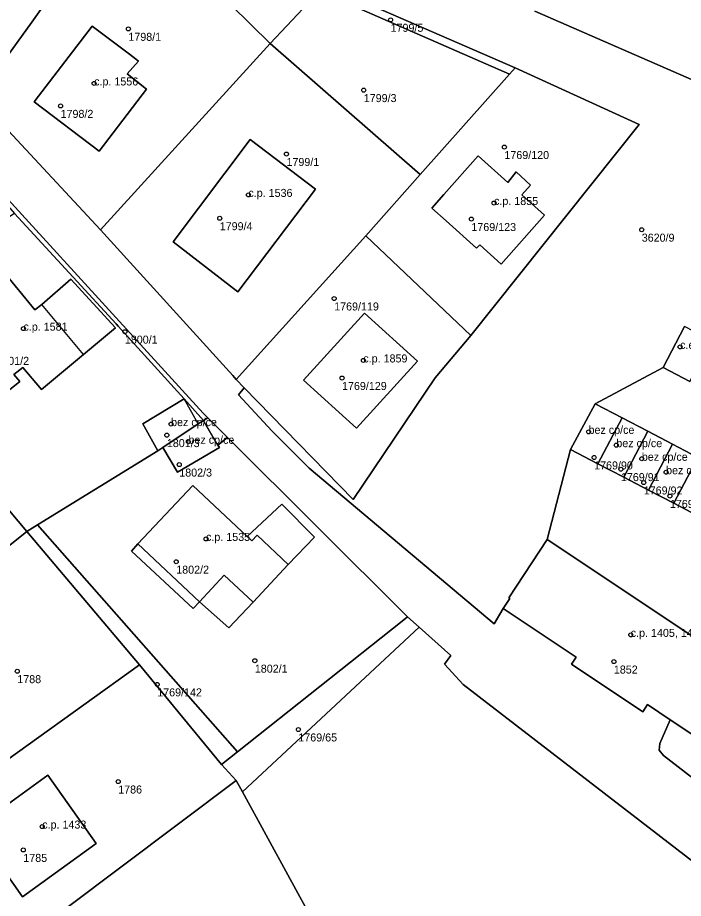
# Model space of a CAD drawing. Extents: x -878211 to -870363, y -1058464 to -1052522.
# Drawn here: x -875165.2 to -875082.1, y -1055486 to -1055376 of the extents above; entities that cross this region are included whole.
import ezdxf

# ---------------------------------------------------------------- set-up
doc = ezdxf.new("R2010")
doc.units = 0
for name, color, linetype in [('Vrstva 50', 7, 'Continuous'), ('Vrstva 51', 7, 'Continuous'), ('Vrstva 52', 7, 'Continuous')]:
    doc.layers.add(name, color=color, linetype=linetype)

msp = doc.modelspace()

# ---------------------------------------------------------------- linework, layer by layer
at = {"layer": 'Vrstva 50'}
for centre in [(-875118.67, -1055376.25994), (-875151.39, -1055377.38994), (-875155.66, -1055384.19994), (-875122.02, -1055385.03994), (-875159.85, -1055387.00994), (-875104.47, -1055392.14994), (-875131.66, -1055393.01994), (-875136.41, -1055398.11994), (-875105.76, -1055399.12994), (-875139.99, -1055401.03994), (-875108.59, -1055401.13994), (-875087.33, -1055402.46994), (-875125.71, -1055411.05994), (-875164.48, -1055414.81994), (-875151.83, -1055415.19994), (-875082.54, -1055417.09994), (-875122.07, -1055418.78994), (-875124.73, -1055420.98994), (-875146.06, -1055426.73994), (-875146.59, -1055428.11994), (-875093.97, -1055427.70994), (-875143.89, -1055428.94994), (-875090.5, -1055429.36994), (-875145.04, -1055431.79994), (-875093.27, -1055430.90994), (-875087.32, -1055431.06994), (-875089.93, -1055432.36994), (-875084.29, -1055432.74994), (-875087.08, -1055434.03994), (-875083.82, -1055435.71994), (-875141.7, -1055441.07994), (-875145.42, -1055443.92994), (-875088.7, -1055453.05994), (-875135.61, -1055456.28994), (-875090.81, -1055456.39994), (-875165.25, -1055457.59994), (-875147.79, -1055459.24994), (-875130.18, -1055464.87994), (-875152.66, -1055471.37994), (-875162.14, -1055476.99994), (-875164.5, -1055479.91994)]:
    msp.add_circle(centre, 0.25, dxfattribs=at)
at = {"layer": 'Vrstva 51'}
for points in [[(-875170.26, -1055385.96), (-875163.44, -1055376.55), (-875152.32, -1055360.87), (-875159.2, -1055356.72), (-875153.8, -1055346.82), (-875152.16, -1055345.14), (-875152.36, -1055344.69), (-875152.02, -1055343.83), (-875169.01, -1055334.08), (-875174.72, -1055340.44), (-875172.05, -1055340.47), (-875170.88, -1055342.73), (-875181.92, -1055350.04), (-875185.56, -1055355.33), (-875185.91, -1055355.09), (-875189.55, -1055361.94), (-875176.32, -1055378.72), (-875175.64, -1055380.08)], [(-875150.8, -1055362.37), (-875152.32, -1055360.87), (-875163.44, -1055376.55), (-875170.26, -1055385.96), (-875154.88, -1055402.47), (-875133.71, -1055379.23)], [(-875152.32, -1055360.87), (-875150.8, -1055362.37), (-875127.53, -1055372.62), (-875103.85, -1055383.06), (-875103.12, -1055382.24), (-875126.86, -1055371.9)], [(-875133.71, -1055379.23), (-875127.53, -1055372.62), (-875150.8, -1055362.37)], [(-875165.6, -1055400.42), (-875158.26, -1055408.38), (-875152.93, -1055414.22), (-875152.68, -1055414.51), (-875144.43, -1055423.58), (-875142.01, -1055426.31), (-875141.46, -1055425.97), (-875142.06, -1055425.38), (-875192.54, -1055370.01), (-875192.68, -1055370.88), (-875190.09, -1055373.55), (-875180.49, -1055383.91), (-875174.85, -1055390.06), (-875172.64, -1055392.4)], [(-875127.53, -1055372.62), (-875133.71, -1055379.23), (-875114.97, -1055395.59), (-875103.85, -1055383.06)], [(-875151.26, -1055380.55), (-875155.91, -1055377.06), (-875163.16, -1055386.48), (-875155.04, -1055392.64), (-875149.13, -1055384.9), (-875151.55, -1055383), (-875150.11, -1055381.42)], [(-875151.26, -1055380.55), (-875150.11, -1055381.42), (-875151.55, -1055383), (-875149.13, -1055384.9), (-875155.04, -1055392.64), (-875163.16, -1055386.48), (-875155.91, -1055377.06)], [(-875121.75, -1055403.23), (-875114.97, -1055395.59), (-875133.71, -1055379.23), (-875154.88, -1055402.47), (-875138.35, -1055420.69), (-875137.92, -1055421.17)], [(-875114.97, -1055395.59), (-875121.75, -1055403.23), (-875108.66, -1055415.67), (-875087.66, -1055389.34), (-875103.12, -1055382.24), (-875103.85, -1055383.06)], [(-875137.75, -1055410.21), (-875145.8, -1055403.99), (-875136.19, -1055391.18), (-875128.04, -1055397.41)], [(-875137.75, -1055410.21), (-875128.04, -1055397.41), (-875136.19, -1055391.18), (-875145.8, -1055403.99)], [(-875112.01, -1055398.08), (-875113.51, -1055399.79), (-875111.75, -1055401.37), (-875107.93, -1055404.79), (-875107.53, -1055404.34), (-875104.87, -1055406.76), (-875099.46, -1055400.66), (-875102.31, -1055398.11), (-875101.2, -1055396.91), (-875103, -1055395.25), (-875104.04, -1055396.57), (-875107.76, -1055393.22)], [(-875112.01, -1055398.08), (-875107.76, -1055393.22), (-875104.04, -1055396.57), (-875103, -1055395.25), (-875101.2, -1055396.91), (-875102.31, -1055398.11), (-875099.46, -1055400.66), (-875104.87, -1055406.76), (-875107.53, -1055404.34), (-875107.93, -1055404.79), (-875111.75, -1055401.37), (-875113.51, -1055399.79)], [(-875165.6, -1055400.42), (-875168.91, -1055402.61), (-875185.99, -1055413.91), (-875177.96, -1055423.64), (-875164.04, -1055440.13), (-875162.74, -1055439.33), (-875147.72, -1055430.09), (-875149.6, -1055426.72), (-875144.43, -1055423.58), (-875152.68, -1055414.51), (-875152.93, -1055414.22), (-875158.26, -1055408.38)], [(-875136.92, -1055422.2), (-875123.34, -1055436.15), (-875113.1, -1055420.95), (-875108.66, -1055415.67), (-875121.75, -1055403.23), (-875137.92, -1055421.17)], [(-875156.99, -1055418.05), (-875152.99, -1055414.73), (-875158.56, -1055408.64), (-875162.19, -1055411.8), (-875163.06, -1055412.47), (-875167.03, -1055407.63), (-875173.86, -1055413.3), (-875166.97, -1055421.62), (-875166.23, -1055422.46), (-875164.95, -1055421.43), (-875165.68, -1055420.56), (-875164.54, -1055419.67), (-875162.21, -1055422.41)], [(-875156.99, -1055418.05), (-875162.21, -1055422.41), (-875164.54, -1055419.67), (-875165.68, -1055420.56), (-875164.95, -1055421.43), (-875166.23, -1055422.46), (-875166.97, -1055421.62), (-875173.86, -1055413.3), (-875167.03, -1055407.63), (-875163.06, -1055412.47), (-875162.19, -1055411.8), (-875158.56, -1055408.64), (-875152.99, -1055414.73)], [(-875129.54, -1055421.24), (-875122.91, -1055427.24), (-875115.33, -1055418.89), (-875121.93, -1055412.9)], [(-875129.54, -1055421.24), (-875121.93, -1055412.9), (-875115.33, -1055418.89), (-875122.91, -1055427.24)], [(-875081.98, -1055414.56), (-875084.66, -1055419.66), (-875081.31, -1055421.4), (-875078.63, -1055416.29)], [(-875189.48, -1055460.88), (-875168.93, -1055444.04), (-875164.04, -1055440.13), (-875177.96, -1055423.64), (-875201.99, -1055446.47), (-875192.41, -1055456.85)], [(-875147.09, -1055429.67), (-875142.66, -1055426.71), (-875142.01, -1055426.31), (-875144.43, -1055423.58), (-875149.6, -1055426.72), (-875147.72, -1055430.09)], [(-875089.78, -1055425.96), (-875093.16, -1055424.19), (-875096.23, -1055429.91), (-875092.79, -1055431.7)], [(-875142.01, -1055426.31), (-875142.66, -1055426.71), (-875147.09, -1055429.67), (-875145.28, -1055432.74), (-875140.03, -1055429.67), (-875140.22, -1055429.35), (-875139, -1055428.43), (-875141.46, -1055425.97)], [(-875086.57, -1055427.63), (-875089.78, -1055425.96), (-875092.79, -1055431.7), (-875089.58, -1055433.37)], [(-875139, -1055428.43), (-875140.22, -1055429.35), (-875140.03, -1055429.67), (-875145.28, -1055432.74), (-875147.09, -1055429.67), (-875147.72, -1055430.09), (-875162.74, -1055439.33), (-875137.76, -1055467.65), (-875117.23, -1055451.36), (-875116.56, -1055450.79)], [(-875083.5, -1055429.24), (-875086.57, -1055427.63), (-875089.58, -1055433.37), (-875086.5, -1055434.98)], [(-875080.33, -1055430.89), (-875083.5, -1055429.24), (-875086.5, -1055434.98), (-875083.33, -1055436.62)], [(-875077.31, -1055432.47), (-875080.33, -1055430.89), (-875083.33, -1055436.62), (-875080.31, -1055438.2)], [(-875150.98, -1055442.6), (-875143.31, -1055449.75), (-875142.5, -1055448.93), (-875138.84, -1055452.16), (-875135.81, -1055448.97), (-875131.45, -1055444.26), (-875128.17, -1055440.84), (-875132.23, -1055436.74), (-875136.55, -1055440.76), (-875143.36, -1055434.41), (-875150.21, -1055441.7)], [(-875150.98, -1055442.6), (-875150.21, -1055441.7), (-875143.36, -1055434.41), (-875136.55, -1055440.76), (-875132.23, -1055436.74), (-875128.17, -1055440.84), (-875131.45, -1055444.26), (-875135.81, -1055448.97), (-875138.84, -1055452.16), (-875142.5, -1055448.93), (-875143.31, -1055449.75)], [(-875150.02, -1055456.81), (-875139.76, -1055469.25), (-875137.76, -1055467.65), (-875162.74, -1055439.33), (-875164.04, -1055440.13)], [(-875189.48, -1055460.88), (-875177.83, -1055476.8), (-875150.02, -1055456.81), (-875164.04, -1055440.13), (-875168.93, -1055444.04)], [(-875099.15, -1055441.17), (-875103.92, -1055448.45), (-875103.8, -1055448.53), (-875104.62, -1055449.77), (-875095.5, -1055455.85), (-875096.09, -1055456.73), (-875087.18, -1055462.66), (-875086.61, -1055461.77), (-875083.77, -1055463.67), (-875077.44, -1055467.89), (-875076.62, -1055466.65), (-875074.54, -1055468.02), (-875072.97, -1055465.6), (-875074.92, -1055464.34), (-875071.73, -1055459.41)], [(-875116.56, -1055450.79), (-875117.23, -1055451.36), (-875137.76, -1055467.65), (-875139.76, -1055469.25), (-875137.92, -1055471.25), (-875137.16, -1055472.64), (-875115.11, -1055452.11)], [(-875177.83, -1055476.8), (-875166.41, -1055492.64), (-875137.92, -1055471.25), (-875139.76, -1055469.25), (-875150.02, -1055456.81)], [(-875164.59, -1055485.77), (-875155.41, -1055479.12), (-875161.44, -1055470.59), (-875170.65, -1055477.23)], [(-875164.59, -1055485.77), (-875170.65, -1055477.23), (-875161.44, -1055470.59), (-875155.41, -1055479.12)], [(-875166.41, -1055492.64), (-875155.48, -1055507.96), (-875128.29, -1055488.91), (-875137.16, -1055472.64), (-875137.92, -1055471.25)]]:
    msp.add_lwpolyline(points, close=True, dxfattribs=at)
for points in [[(-875192.54, -1055370.01), (-875142.06, -1055425.38), (-875141.46, -1055425.97), (-875139, -1055428.43), (-875116.56, -1055450.79), (-875115.11, -1055452.11), (-875111.15, -1055455.64), (-875111.96, -1055456.71), (-875109.6, -1055459.26), (-875014.03, -1055532.99)], [(-875126.86, -1055371.9), (-875103.12, -1055382.24), (-875087.66, -1055389.34), (-875108.66, -1055415.67), (-875113.1, -1055420.95), (-875123.34, -1055436.15), (-875136.92, -1055422.2), (-875137.63, -1055423.07), (-875133.48, -1055427.56), (-875128.85, -1055432.26), (-875105.76, -1055451.66), (-875104.62, -1055449.77), (-875103.8, -1055448.53), (-875103.92, -1055448.45), (-875099.15, -1055441.17), (-875096.23, -1055429.91), (-875093.16, -1055424.19), (-875084.66, -1055419.66), (-875081.98, -1055414.56)], [(-875100.68, -1055375.19), (-875079.48, -1055384.4)], [(-875079.48, -1055384.4), (-875100.68, -1055375.19)], [(-875095.5, -1055455.85), (-875104.62, -1055449.77), (-875105.76, -1055451.66), (-875128.85, -1055432.26), (-875133.48, -1055427.56), (-875137.63, -1055423.07), (-875136.92, -1055422.2), (-875137.92, -1055421.17), (-875138.35, -1055420.69), (-875154.88, -1055402.47), (-875170.26, -1055385.96)], [(-875081.31, -1055421.4), (-875084.66, -1055419.66), (-875093.16, -1055424.19), (-875089.78, -1055425.96), (-875086.57, -1055427.63), (-875083.5, -1055429.24), (-875080.33, -1055430.89)], [(-875080.31, -1055438.2), (-875083.33, -1055436.62), (-875086.5, -1055434.98), (-875089.58, -1055433.37), (-875092.79, -1055431.7), (-875096.23, -1055429.91), (-875099.15, -1055441.17), (-875071.73, -1055459.41)], [(-875014.03, -1055532.99), (-875109.6, -1055459.26), (-875111.96, -1055456.71), (-875111.15, -1055455.64), (-875115.11, -1055452.11), (-875137.16, -1055472.64), (-875128.29, -1055488.91), (-875119.09, -1055505.56), (-875107.17, -1055527.35), (-875106.3, -1055528.43), (-875127.88, -1055544.89), (-875119.45, -1055549.46), (-875111.39, -1055552.12), (-875105.2, -1055553.4), (-875090.96, -1055554.32), (-875069.69, -1055554.01)], [(-875063.21, -1055484.69), (-875084.6, -1055468.12), (-875085.14, -1055467.45), (-875085.06, -1055466.64), (-875083.77, -1055463.67), (-875086.61, -1055461.77), (-875087.18, -1055462.66), (-875096.09, -1055456.73), (-875095.5, -1055455.85)], [(-875077.44, -1055467.89), (-875083.77, -1055463.67), (-875085.06, -1055466.64), (-875085.14, -1055467.45), (-875084.6, -1055468.12), (-875063.21, -1055484.69)]]:
    msp.add_lwpolyline(points, dxfattribs=at)
at = {"layer": 'Vrstva 52'}
for points in [[(-875149.13, -1055384.9), (-875151.55, -1055383), (-875150.11, -1055381.42), (-875151.26, -1055380.55), (-875155.91, -1055377.06), (-875163.16, -1055386.48), (-875155.04, -1055392.64)], [(-875145.8, -1055403.99), (-875137.75, -1055410.21), (-875128.04, -1055397.41), (-875136.19, -1055391.18)], [(-875104.04, -1055396.57), (-875107.76, -1055393.22), (-875112.01, -1055398.08), (-875113.51, -1055399.79), (-875111.75, -1055401.37), (-875107.93, -1055404.79), (-875107.53, -1055404.34), (-875104.87, -1055406.76), (-875099.46, -1055400.66), (-875102.31, -1055398.11), (-875101.2, -1055396.91), (-875103, -1055395.25)], [(-875163.06, -1055412.47), (-875167.03, -1055407.63), (-875173.86, -1055413.3), (-875166.97, -1055421.62), (-875166.23, -1055422.46), (-875164.95, -1055421.43), (-875165.68, -1055420.56), (-875164.54, -1055419.67), (-875162.21, -1055422.41), (-875156.99, -1055418.05), (-875162.19, -1055411.8)], [(-875121.93, -1055412.9), (-875129.54, -1055421.24), (-875122.91, -1055427.24), (-875115.33, -1055418.89)], [(-875081.98, -1055414.56), (-875084.66, -1055419.66), (-875081.31, -1055421.4), (-875078.63, -1055416.29)], [(-875149.6, -1055426.72), (-875147.72, -1055430.09), (-875147.09, -1055429.67), (-875142.66, -1055426.71), (-875144.43, -1055423.58)], [(-875096.23, -1055429.91), (-875092.79, -1055431.7), (-875089.78, -1055425.96), (-875093.16, -1055424.19)], [(-875092.79, -1055431.7), (-875089.58, -1055433.37), (-875086.57, -1055427.63), (-875089.78, -1055425.96)], [(-875142.66, -1055426.71), (-875147.09, -1055429.67), (-875145.28, -1055432.74), (-875140.03, -1055429.67), (-875140.22, -1055429.35), (-875142.01, -1055426.31)], [(-875089.58, -1055433.37), (-875086.5, -1055434.98), (-875083.5, -1055429.24), (-875086.57, -1055427.63)], [(-875086.5, -1055434.98), (-875083.33, -1055436.62), (-875080.33, -1055430.89), (-875083.5, -1055429.24)], [(-875083.33, -1055436.62), (-875080.31, -1055438.2), (-875077.31, -1055432.47), (-875080.33, -1055430.89)], [(-875143.36, -1055434.41), (-875150.21, -1055441.7), (-875142.5, -1055448.93), (-875139.42, -1055445.62), (-875135.81, -1055448.97), (-875131.45, -1055444.26), (-875135.31, -1055440.6), (-875135.97, -1055441.3), (-875136.55, -1055440.76)], [(-875074.92, -1055464.34), (-875071.73, -1055459.41), (-875099.15, -1055441.17), (-875103.92, -1055448.45), (-875103.8, -1055448.53), (-875104.62, -1055449.77), (-875095.5, -1055455.85), (-875096.09, -1055456.73), (-875087.18, -1055462.66), (-875086.61, -1055461.77), (-875083.77, -1055463.67), (-875077.44, -1055467.89), (-875076.62, -1055466.65), (-875074.54, -1055468.02), (-875072.97, -1055465.6)], [(-875170.65, -1055477.23), (-875164.59, -1055485.77), (-875155.41, -1055479.12), (-875161.44, -1055470.59)]]:
    msp.add_lwpolyline(points, close=True, dxfattribs=at)

# ---------------------------------------------------------------- texts
at = {"layer": 'Vrstva 50'}
for s, p in [('1799/5', (-875118.67, -1055377.749)), ('1798/1', (-875151.39, -1055378.879)), ('c.p. 1556', (-875155.66, -1055384.45)), ('1799/3', (-875122.02, -1055386.529)), ('1798/2', (-875159.85, -1055388.499)), ('1769/120', (-875104.47, -1055393.639)), ('1799/1', (-875131.66, -1055394.509)), ('c.p. 1536', (-875136.41, -1055398.37)), ('c.p. 1855', (-875105.76, -1055399.379)), ('1799/4', (-875139.99, -1055402.529)), ('1769/123', (-875108.59, -1055402.629)), ('3620/9', (-875087.33, -1055403.959)), ('1769/119', (-875125.71, -1055412.549)), ('c.p. 1581', (-875164.48, -1055415.07)), ('1800/1', (-875151.83, -1055416.689)), ('c.e. 124', (-875082.54, -1055417.35)), ('1801/2', (-875167.87, -1055419.339)), ('c.p. 1859', (-875122.07, -1055419.04)), ('1769/129', (-875124.73, -1055422.479)), ('bez cp/ce', (-875146.06, -1055426.99)), ('bez cp/ce', (-875093.97, -1055427.96)), ('bez cp/ce', (-875143.89, -1055429.2)), ('1801/3', (-875146.59, -1055429.609)), ('bez cp/ce', (-875090.5, -1055429.62)), ('bez cp/ce', (-875087.32, -1055431.32)), ('1769/90', (-875093.27, -1055432.399)), ('1802/3', (-875145.04, -1055433.289)), ('1769/91', (-875089.93, -1055433.859)), ('bez cp/ce', (-875084.29, -1055433)), ('1769/92', (-875087.08, -1055435.529)), ('1769/93', (-875083.82, -1055437.209)), ('c.p. 1535', (-875141.7, -1055441.33)), ('1802/2', (-875145.42, -1055445.419)), ('c.p. 1405, 1406', (-875088.7, -1055453.31)), ('1802/1', (-875135.61, -1055457.779)), ('1852', (-875090.81, -1055457.889)), ('1788', (-875165.25, -1055459.089)), ('1769/142', (-875147.79, -1055460.739)), ('1769/65', (-875130.18, -1055466.369)), ('1786', (-875152.66, -1055472.869)), ('c.p. 1433', (-875162.14, -1055477.25)), ('1785', (-875164.5, -1055481.409))]:
    msp.add_text(s, height=0.999996, dxfattribs=at).set_placement(p)

doc.saveas('drawing.dxf')
